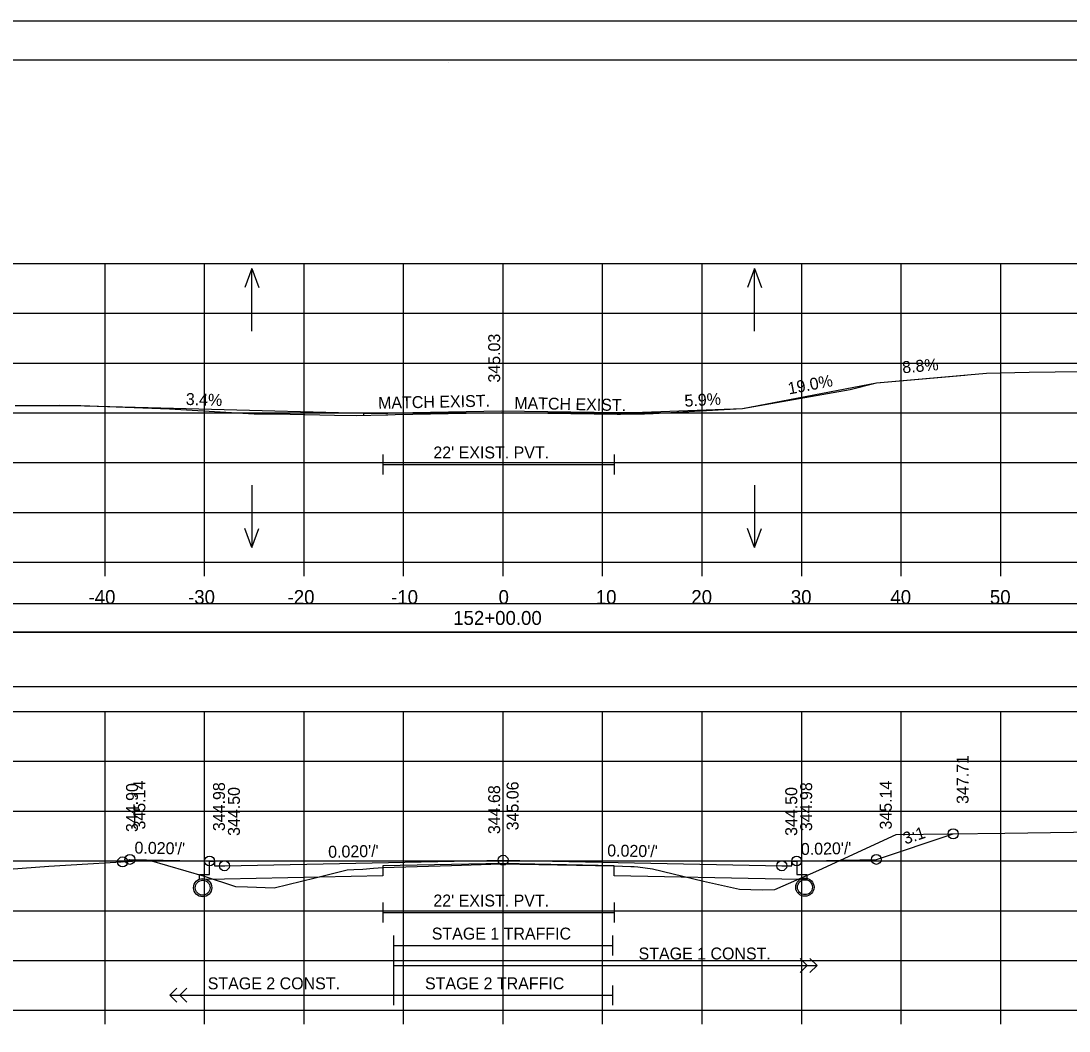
# Model space of a CAD drawing. Extents: x 1368122 to 1710785, y 373130 to 557566.
# Drawn here: x 1368973.8 to 1369079.1, y 380282.4 to 380383.8 of the extents above; entities that cross this region are included whole.
import ezdxf

# ---------------------------------------------------------------- set-up
doc = ezdxf.new("R2010")
doc.units = 0
for name, color, linetype in [('R_Alt Surface', 7, 'Continuous'), ('R_Axis', 7, 'Continuous'), ('R_Axis Annot', 7, 'Continuous'), ('R_Border', 7, 'Continuous'), ('R_Drive', 7, 'Continuous'), ('R_Exist Surface', 7, 'Continuous'), ('R_Fin Surface', 7, 'Continuous'), ('R_Grid', 7, 'Continuous'), ('R_No Plot', 7, 'Continuous'), ('R_Striping', 7, 'Continuous'), ('R_Water', 7, 'Continuous'), ('R_Water Annot', 7, 'Continuous'), ('R_Xsect Elev', 7, 'Continuous'), ('R_Xsect Slope', 7, 'Continuous')]:
    doc.layers.add(name, color=color, linetype=linetype)

msp = doc.modelspace()

# ---------------------------------------------------------------- linework, layer by layer
msp.add_lwpolyline([(1368873.07, 380316.99), (1369171.37, 380316.99), (1369171.37, 380322.4), (1368873.07, 380322.4)], close=True)
at = {"layer": 'R_Alt Surface'}
for points in [[(1369010.13, 380340.28), (1369010.13, 380338.28)], [(1369033.39, 380340.28), (1369033.39, 380338.28)], [(1369010.13, 380339.28), (1369033.39, 380339.28)], [(1369051.72, 380299.45), (1369051.72, 380298.1), (1369052.72, 380298.08), (1369052.72, 380297.58), (1369050.22, 380297.63), (1369033.39, 380297.97), (1369033.39, 380298.97), (1369022.22, 380299.2), (1369010.13, 380298.95), (1369010.13, 380297.95), (1368994.22, 380297.63), (1368991.72, 380297.58), (1368991.72, 380298.08), (1368992.72, 380298.1), (1368992.72, 380299.45)], [(1369010.13, 380295.28), (1369010.13, 380293.28)], [(1369033.39, 380295.28), (1369033.39, 380293.28)], [(1369010.13, 380294.28), (1369033.39, 380294.28)]]:
    msp.add_lwpolyline(points, dxfattribs=at)
msp.add_lwpolyline([(1368873.07, 380322.45), (1369171.37, 380322.45), (1369171.37, 380325.27), (1368873.07, 380325.27)], close=True, dxfattribs=at)
at = {"layer": 'R_Axis'}
for p, q in [((1368872.22, 380329.46), (1369172.22, 380329.46)), ((1368982.22, 380328.06), (1368982.22, 380329.46)), ((1368992.22, 380328.06), (1368992.22, 380329.46)), ((1369002.22, 380328.06), (1369002.22, 380329.46)), ((1369012.22, 380328.06), (1369012.22, 380329.46)), ((1369022.22, 380328.06), (1369022.22, 380329.46)), ((1369032.22, 380328.06), (1369032.22, 380329.46)), ((1369042.22, 380328.06), (1369042.22, 380329.46)), ((1369052.22, 380328.06), (1369052.22, 380329.46)), ((1369062.22, 380328.06), (1369062.22, 380329.46)), ((1369072.22, 380328.06), (1369072.22, 380329.46)), ((1368872.22, 380284.46), (1369172.22, 380284.46)), ((1368982.22, 380283.06), (1368982.22, 380284.46)), ((1368992.22, 380283.06), (1368992.22, 380284.46)), ((1369002.22, 380283.06), (1369002.22, 380284.46)), ((1369012.22, 380283.06), (1369012.22, 380284.46)), ((1369022.22, 380283.06), (1369022.22, 380284.46)), ((1369032.22, 380283.06), (1369032.22, 380284.46)), ((1369042.22, 380283.06), (1369042.22, 380284.46)), ((1369052.22, 380283.06), (1369052.22, 380284.46)), ((1369062.22, 380283.06), (1369062.22, 380284.46)), ((1369072.22, 380283.06), (1369072.22, 380284.46))]:
    msp.add_line(p, q, dxfattribs=at)
at = {"layer": 'R_Border'}
for p, q in [((1368864.22, 380379.92), (1369180.4, 380379.92)), ((1369016.74, 380379.66), (1369016.74, 380379.66)), ((1369016.74, 380379.66), (1369016.74, 380379.66))]:
    msp.add_line(p, q, dxfattribs=at)
at = {"layer": 'R_Drive'}
msp.add_line((1369008.22, 380344.38), (1368977.61, 380345.19), dxfattribs=at)
msp.add_lwpolyline([(1369036.22, 380344.52), (1369046.28, 380344.91), (1369059.75, 380347.46), (1369068.6, 380348.24)], dxfattribs=at)
at = {"layer": 'R_Exist Surface'}
for points in [[(1368973.2, 380345.19), (1368979.79, 380345.2), (1368988.71, 380344.85), (1368997.21, 380344.37), (1368997.59, 380344.36), (1369000.81, 380344.32), (1369005.26, 380344.23), (1369007.44, 380344.19), (1369010.43, 380344.26), (1369010.65, 380344.26), (1369011.37, 380344.28), (1369022.04, 380344.5), (1369033.68, 380344.33), (1369033.94, 380344.33), (1369034, 380344.33), (1369036.41, 380344.35), (1369036.41, 380344.35), (1369037.28, 380344.38), (1369045.02, 380344.83), (1369046.27, 380344.91), (1369046.28, 380344.91), (1369057.1, 380346.82), (1369059.75, 380347.46), (1369070.78, 380348.43), (1369075.07, 380348.53), (1369082.9, 380348.64)], [(1368964.03, 380297.99), (1368976.57, 380298.92), (1368986.66, 380299.52), (1368992.17, 380297.93), (1368995.33, 380296.9), (1368996.54, 380296.85), (1368999.2, 380296.74), (1369003.34, 380297.76), (1369006.55, 380298.55), (1369007.22, 380298.58), (1369008.13, 380298.62), (1369009.2, 380298.73), (1369010.13, 380298.81), (1369017.04, 380299), (1369022, 380299.15), (1369031.49, 380299), (1369033.39, 380298.97), (1369035.06, 380298.9), (1369035.38, 380298.9), (1369035.77, 380298.86), (1369037.23, 380298.66), (1369042.34, 380297.43), (1369045.96, 380296.61), (1369048.26, 380296.57), (1369049.52, 380296.58), (1369053.95, 380298.54), (1369061.72, 380302.1), (1369072.64, 380302.25), (1369093.32, 380302.54)]]:
    msp.add_lwpolyline(points, dxfattribs=at)
at = {"layer": 'R_Fin Surface'}
for p, q in [((1369008.22, 380344.21), (1369008.22, 380344.38)), ((1369036.22, 380344.35), (1369036.22, 380344.52))]:
    msp.add_line(p, q, dxfattribs=at)
for points in [[(1369008.22, 380344.38), (1369010.43, 380344.43), (1369010.65, 380344.43), (1369011.37, 380344.45), (1369022.04, 380344.67), (1369033.68, 380344.5), (1369033.94, 380344.5), (1369034, 380344.5), (1369036.22, 380344.52)], [(1368983.98, 380299.36), (1368984.72, 380299.6), (1368984.72, 380299.61), (1368989.72, 380299.51), (1368989.72, 380299.51), (1368989.72, 380299.51), (1368992.72, 380299.45), (1368993.22, 380299.45), (1368993.22, 380299.45), (1368993.22, 380298.95), (1368993.22, 380298.95), (1368993.22, 380298.95), (1368994.22, 380298.97), (1368994.25, 380298.97), (1369022.22, 380299.53), (1369022.25, 380299.52), (1369050.22, 380298.97), (1369050.22, 380298.97), (1369051.22, 380298.95), (1369051.22, 380299.44), (1369051.22, 380299.45), (1369051.72, 380299.45), (1369051.72, 380299.45), (1369051.72, 380299.45), (1369054.72, 380299.51), (1369059.72, 380299.61), (1369059.72, 380299.61), (1369059.73, 380299.61), (1369067.44, 380302.18)]]:
    msp.add_lwpolyline(points, dxfattribs=at)
at = {"layer": 'R_Grid'}
for p, q in [((1368872.22, 380359.46), (1369172.22, 380359.46)), ((1368982.22, 380329.46), (1368982.22, 380359.46)), ((1368992.22, 380329.46), (1368992.22, 380359.46)), ((1369002.22, 380329.46), (1369002.22, 380359.46)), ((1369012.22, 380329.46), (1369012.22, 380359.46)), ((1369022.22, 380329.46), (1369022.22, 380359.46)), ((1369032.22, 380329.46), (1369032.22, 380359.46)), ((1369042.22, 380329.46), (1369042.22, 380359.46)), ((1369052.22, 380329.46), (1369052.22, 380359.46)), ((1369062.22, 380329.46), (1369062.22, 380359.46)), ((1369072.22, 380329.46), (1369072.22, 380359.46)), ((1368872.22, 380354.46), (1369172.22, 380354.46)), ((1368872.22, 380349.46), (1369172.22, 380349.46)), ((1368872.22, 380344.46), (1369172.22, 380344.46)), ((1368872.22, 380339.46), (1369172.22, 380339.46)), ((1368872.22, 380334.46), (1369172.22, 380334.46)), ((1368872.22, 380329.46), (1369172.22, 380329.46)), ((1368872.22, 380314.46), (1369172.22, 380314.46)), ((1368982.22, 380284.46), (1368982.22, 380314.46)), ((1368992.22, 380284.46), (1368992.22, 380314.46)), ((1369002.22, 380284.46), (1369002.22, 380314.46)), ((1369012.22, 380284.46), (1369012.22, 380314.46)), ((1369022.22, 380284.46), (1369022.22, 380314.46)), ((1369032.22, 380284.46), (1369032.22, 380314.46)), ((1369042.22, 380284.46), (1369042.22, 380314.46)), ((1369052.22, 380284.46), (1369052.22, 380314.46)), ((1369062.22, 380284.46), (1369062.22, 380314.46)), ((1369072.22, 380284.46), (1369072.22, 380314.46)), ((1368872.22, 380309.46), (1369172.22, 380309.46)), ((1368872.22, 380304.46), (1369172.22, 380304.46)), ((1368872.22, 380299.46), (1369172.22, 380299.46)), ((1368872.22, 380294.46), (1369172.22, 380294.46)), ((1368872.22, 380289.46), (1369172.22, 380289.46)), ((1368872.22, 380284.46), (1369172.22, 380284.46))]:
    msp.add_line(p, q, dxfattribs=at)
at = {"layer": 'R_No Plot'}
msp.add_line((1368851.82, 380383.82), (1369185.15, 380383.82), dxfattribs=at)
for points in [[(1368851.81, 380383.82), (1369185.15, 380383.82), (1369185.15, 380170.48), (1368851.81, 380170.48)], [(1369098.14, 380379.92), (1369117.76, 380379.92), (1369117.76, 380370.04), (1369133.87, 380370.04), (1369157.07, 380370.04), (1369157.19, 380341.89), (1369180.4, 380341.89), (1369180.4, 380174.46), (1368864.22, 380174.46), (1368864.22, 380379.92)]]:
    msp.add_lwpolyline(points, close=True, dxfattribs=at)
for centre, radius in [((1369067.44, 380302.18), 0.5), ((1368983.98, 380299.36), 0.5), ((1368984.72, 380299.61), 0.5), ((1368992.72, 380299.45), 0.5), ((1368994.22, 380298.97), 0.5), ((1369022.22, 380299.53), 0.5), ((1369050.22, 380298.97), 0.5), ((1369051.72, 380299.45), 0.5), ((1369059.72, 380299.61), 0.5), ((1368992.03, 380296.77), 0.917), ((1369052.54, 380296.82), 0.917)]:
    msp.add_circle(centre, radius, dxfattribs=at)
at = {"layer": 'R_Striping'}
for p, q in [((1369052.76, 380288.96), (1369052.05, 380289.67)), ((1369052.05, 380288.26), (1369052.76, 380288.96)), ((1369053.76, 380288.96), (1369053.05, 380289.67)), ((1369053.05, 380288.26), (1369053.76, 380288.96)), ((1368988.72, 380285.96), (1368989.43, 380286.67)), ((1368988.72, 380285.96), (1369011.22, 380285.96)), ((1368989.43, 380285.26), (1368988.72, 380285.96)), ((1368989.72, 380285.96), (1368990.43, 380286.67)), ((1368990.43, 380285.26), (1368989.72, 380285.96))]:
    msp.add_line(p, q, dxfattribs=at)
for points in [[(1369011.22, 380291.96), (1369011.22, 380284.96)], [(1369033.22, 380291.96), (1369033.22, 380289.96)], [(1369011.22, 380290.96), (1369033.22, 380290.96)], [(1369011.22, 380288.96), (1369053.76, 380288.96)], [(1369033.22, 380286.96), (1369033.22, 380284.96)], [(1369011.22, 380285.96), (1369033.22, 380285.96)]]:
    msp.add_lwpolyline(points, dxfattribs=at)
at = {"layer": 'R_Water'}
for centre in [(1368992.03, 380296.77), (1369052.54, 380296.82)]:
    msp.add_circle(centre, 0.75, dxfattribs=at)
at = {"layer": 'R_Water Annot'}
for p, q in [((1368996.97, 380358.96), (1368996.27, 380357.04)), ((1368996.97, 380352.68), (1368996.97, 380358.96)), ((1368996.97, 380358.96), (1368997.67, 380357.04)), ((1369047.47, 380358.96), (1369046.77, 380357.04)), ((1369047.47, 380352.68), (1369047.47, 380358.96)), ((1369047.47, 380358.96), (1369048.17, 380357.04)), ((1368996.97, 380337.2), (1368996.97, 380330.92)), ((1369047.47, 380337.2), (1369047.47, 380330.92)), ((1368996.97, 380330.92), (1368996.27, 380332.84)), ((1368996.97, 380330.92), (1368997.67, 380332.84)), ((1369047.47, 380330.92), (1369046.77, 380332.84)), ((1369047.47, 380330.92), (1369048.17, 380332.84))]:
    msp.add_line(p, q, dxfattribs=at)
at = {"layer": 'R_Xsect Elev'}
for p, q in [((1369022.22, 380344.5), (1369022.22, 380354.5)), ((1369022.22, 380299.15), (1369022.22, 380309.15))]:
    msp.add_line(p, q, dxfattribs=at)

# ---------------------------------------------------------------- texts
at = {"layer": 'R_Axis Annot'}
for s, p in [('-40', (1368980.56, 380325.26)), ('-30', (1368990.56, 380325.26)), ('-20', (1369000.56, 380325.26)), ('-10', (1369010.96, 380325.26)), ('0', (1369021.76, 380325.26)), ('10', (1369031.53, 380325.26)), ('20', (1369041.13, 380325.26)), ('30', (1369051.13, 380325.26)), ('40', (1369061.13, 380325.26)), ('50', (1369071.13, 380325.26)), ('152+00.00', (1369017.2, 380323.16))]:
    msp.add_text(s, height=1.4, dxfattribs=at).set_placement(p)
at = {"layer": 'R_Striping'}
for s, p in [('STAGE 1 TRAFFIC', (1369015.05, 380291.56)), ('STAGE 1 CONST.', (1369035.83, 380289.56)), ('STAGE 2 CONST.', (1368992.54, 380286.56)), ('STAGE 2 TRAFFIC', (1369014.37, 380286.56))]:
    msp.add_text(s, height=1.2, dxfattribs=at).set_placement(p)
at = {"layer": 'R_Water'}
for p in [(1369015.21, 380339.88), (1369015.21, 380294.88)]:
    msp.add_text("22' EXIST. PVT.", height=1.2, dxfattribs=at).set_placement(p)
at = {"layer": 'R_Xsect Elev'}
for s, rotation, p in [('345.03', 90, (1369021.92, 380347.5)), ('8.8%', 5.0088, (1369062.37, 380348.43)), ('19.0%', 10.7403, (1369050.95, 380346.3)), ('3.4%', 358.0439, (1368990.32, 380345.26)), ('5.9%', 3.3674, (1369040.48, 380345.07)), ('347.71', 90, (1369068.99, 380305.18)), ('344.90', 90, (1368985.53, 380302.36)), ('345.14', 90, (1368986.27, 380302.61)), ('344.98', 90, (1368994.27, 380302.45)), ('344.50', 90, (1368995.77, 380301.97)), ('344.68', 90, (1369021.92, 380302.15)), ('345.06', 90, (1369023.77, 380302.53)), ('344.50', 90, (1369051.77, 380301.97)), ('344.98', 90, (1369053.27, 380302.45)), ('345.14', 90, (1369061.27, 380302.61))]:
    msp.add_text(s, height=1.2, rotation=rotation, dxfattribs=at).set_placement(p)
at = {"layer": 'R_Xsect Slope'}
for s, rotation, p in [('MATCH EXIST.', 1.1458, (1369009.67, 380344.86)), ('MATCH EXIST.', 358.8542, (1369023.33, 380344.86)), ('3:1', 18.4349, (1369062.63, 380301.1)), ("0.020'/'", 358.8542, (1368985.17, 380300.2)), ("0.020'/'", 1.1458, (1369004.65, 380299.77)), ("0.020'/'", 358.8542, (1369032.67, 380299.92)), ("0.020'/'", 1.1458, (1369052.15, 380300.05))]:
    msp.add_text(s, height=1.2, rotation=rotation, dxfattribs=at).set_placement(p)

doc.saveas('drawing.dxf')
